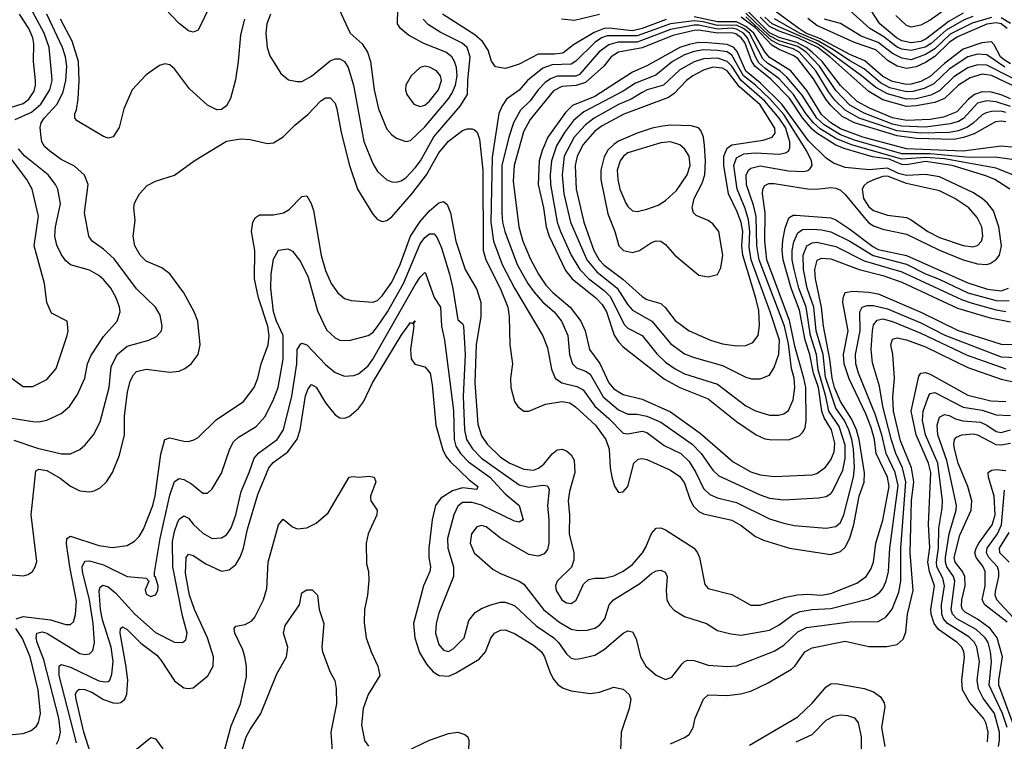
# Model space of a CAD drawing. Header units: inches. Extents: x 884549 to 1028252, y 526810 to 653624.
# Tile 1027 of 1056: x 1010835 to 1015004, y 634492 to 637547. Entities that reach past the tile are written whole.
import ezdxf

# ---------------------------------------------------------------- set-up
doc = ezdxf.new("R2010")
doc.units = ezdxf.units.IN
doc.header["$MEASUREMENT"] = 0
doc.layers.add('B0613', color=7, linetype='Continuous')

msp = doc.modelspace()

# ---------------------------------------------------------------- linework, layer by layer
at = {"layer": 'B0613', "color": 5}
for points, elevation in [([(1012151.3, 637671.3), (1012233.7, 637490), (1012284.5, 637444.5), (1012307.5, 637410), (1012320.5, 637370), (1012335.7, 637250), (1012354.6, 637170), (1012390, 637083.7), (1012410, 637060.3), (1012430, 637045.5), (1012470, 637031.3), (1012490, 637035.6), (1012550, 637094.1), (1012648.5, 637210), (1012665, 637235), (1012680.2, 637270), (1012686.8, 637310), (1012684.4, 637344.4), (1012676.3, 637370), (1012664.9, 637390), (1012638.6, 637410), (1012546, 637446), (1012481.4, 637481.4), (1012446.8, 637510), (1012434.2, 637530), (1012435.8, 637590)], 2660), ([(1010815.9, 637124.1), (1010884.9, 637155.1), (1010924.6, 637190), (1010963, 637250), (1010971.8, 637290), (1010971, 637310), (1010960.1, 637430), (1010937.9, 637490), (1010890, 637578.9)], 2660), ([(1011642.2, 637610), (1011590, 637503.2), (1011570, 637495), (1011550, 637499.9), (1011510, 637530.4), (1011450, 637594.5)], 2580), ([(1015030, 637211.9), (1014990, 637229.6), (1014950, 637241), (1014910, 637241.2), (1014878.2, 637230), (1014851.6, 637210), (1014802.4, 637157.6), (1014746.1, 637133.9), (1014690, 637124.4), (1014590, 637120.9), (1014530, 637132), (1014432.6, 637172.6), (1014381.1, 637201.1), (1014310, 637268.2), (1014232.4, 637370), (1014190.5, 637410), (1014164.6, 637430), (1014126.1, 637450), (1014050, 637471.9), (1014010, 637491.3), (1013910, 637592.2)], 2520), ([(1015030, 637359.6), (1014999.5, 637379.5), (1014987.8, 637390), (1014961.2, 637441.2), (1014950, 637453.5), (1014908.7, 637448.7), (1014830, 637422.1), (1014750, 637361.5), (1014690, 637307), (1014650, 637285.8), (1014610, 637273.7), (1014590, 637272.5), (1014530, 637284.8), (1014490, 637306.6), (1014413.3, 637373.2), (1014350, 637399.4), (1014226.3, 637466.3), (1014163.5, 637490), (1014133.3, 637510), (1014039.7, 637579.7)], 2420), ([(1014870, 637561.1), (1014833.6, 637546.4), (1014757.5, 637502.4), (1014694, 637446), (1014669.2, 637430.8), (1014610, 637416.9), (1014570, 637422.1), (1014550, 637431.4), (1014490, 637477), (1014435.2, 637510), (1014350, 637585.8)], 2340), ([(1014830, 637575.4), (1014770, 637540.7), (1014673.6, 637466.4), (1014650, 637454.7), (1014610, 637449.5), (1014570, 637457.1), (1014547.2, 637470), (1014476.5, 637530), (1014418.6, 637618.6)], 2320), ([(1014781.6, 637610), (1014690, 637545.7), (1014650, 637523.6), (1014610, 637515.7), (1014590, 637522), (1014544.3, 637564.3)], 2280), ([(1010741.4, 637158.6), (1010850, 637192.3), (1010872.9, 637210), (1010895.7, 637244.3), (1010902.4, 637270), (1010902.1, 637290), (1010892.7, 637370), (1010895.1, 637444.9), (1010891.1, 637470), (1010874.2, 637510), (1010833.6, 637570)], 2680), ([(1010810, 635766.5), (1010910, 635732.3), (1011011.2, 635708.8), (1011050.5, 635709.5), (1011090, 635727.1), (1011112.7, 635747.3), (1011147.2, 635790), (1011175.9, 635844.1), (1011213.6, 635990), (1011222.4, 636077.6), (1011247.6, 636130), (1011290, 636165.2), (1011382, 636190), (1011414.2, 636205.8), (1011435.3, 636230), (1011438.2, 636250), (1011430, 636296), (1011410, 636329.6), (1011330, 636408.1), (1011234.5, 636534.5), (1011190, 636575.2), (1011141.6, 636610), (1011128.2, 636630), (1011109, 636729), (1011125.2, 636850), (1011109.3, 636889.3), (1011066.9, 636926.9), (1011010, 636955), (1010962.4, 636990), (1010939.8, 637010), (1010928.7, 637030), (1010925.1, 637050), (1010922.2, 637090), (1010926.2, 637110), (1010938.5, 637130), (1010993.4, 637190), (1011018.9, 637241.1), (1011030.8, 637290), (1011034.6, 637350), (1011029.3, 637390), (1011016.3, 637430), (1010949.2, 637570)], 2640), ([(1011787.2, 637550), (1011770, 637483.7), (1011760.3, 637370), (1011748, 637292), (1011726.9, 637213.1), (1011710, 637182.2), (1011690, 637166.8), (1011670, 637166.2), (1011630, 637185.6), (1011554.3, 637254.3), (1011490, 637339.8), (1011470, 637355.8), (1011450, 637360.5), (1011426.3, 637353.7), (1011370, 637313.5), (1011311.4, 637250), (1011275.3, 637170), (1011255.9, 637090), (1011230, 637051.6), (1011210, 637045.6), (1011190, 637053), (1011078.7, 637118.7), (1011068.6, 637130), (1011067.9, 637148), (1011075.2, 637164.8), (1011082.5, 637210), (1011086.5, 637290), (1011084.2, 637370), (1011056.7, 637456.7), (1011007.5, 637550)], 2620), ([(1011896.4, 637570), (1011881.3, 637530), (1011876.8, 637490), (1011882.7, 637430), (1011894.1, 637394.1), (1011940, 637319.9), (1011972.9, 637292.9), (1012010, 637284.9), (1012030, 637285.5), (1012070, 637308.6), (1012150, 637373.4), (1012170, 637381.9), (1012190, 637382.1), (1012210.5, 637370.5), (1012225.1, 637345.1), (1012247.7, 637270), (1012291.5, 637031.5), (1012330, 636938.5), (1012350, 636904.9), (1012390, 636869.3), (1012410, 636860.6), (1012430, 636858.6), (1012450, 636865.1), (1012470, 636878.1), (1012510, 636919.3), (1012532.2, 636950), (1012588.8, 637051.2), (1012699.3, 637180.7), (1012730.8, 637230), (1012732, 637290), (1012742.1, 637390), (1012729, 637429), (1012707.9, 637447.9), (1012614.7, 637494.7), (1012565.7, 637525.7), (1012543.2, 637550)], 2640), ([(1013572.4, 637547.6), (1013470, 637510), (1013430, 637500.7), (1013330, 637511.1), (1013310, 637509.3), (1013267.5, 637492.5), (1013179.4, 637440.6), (1013134, 637406), (1013099.4, 637400.6), (1013030, 637401.8), (1012950, 637359.4), (1012910, 637345.5), (1012890, 637340.6), (1012850, 637347.1), (1012832.2, 637372.2), (1012817.8, 637417.8), (1012795.1, 637455.1), (1012762.5, 637482.5), (1012625.3, 637570)], 2620), ([(1015035.3, 636955.3), (1014965.4, 636965.4), (1014856, 636964), (1014690, 636979.9), (1014570, 636979.3), (1014370, 637037.3), (1014310, 637060), (1014241.3, 637101.3), (1014210, 637129.8), (1014147.4, 637227.4), (1014083.5, 637303.5), (1014053.2, 637330), (1014002, 637361.9), (1013982, 637382), (1013924.7, 637490), (1013900, 637510), (1013870, 637523.9), (1013790, 637522.9), (1013730, 637537.7), (1013690, 637542.5), (1013590, 637529), (1013450, 637478.4), (1013321.7, 637478.2), (1013298, 637470), (1013270, 637451.1), (1013190, 637372.2), (1013170, 637358.5), (1013090, 637356.7), (1013050, 637342.3), (1012984.7, 637290), (1012950, 637249.4), (1012896.4, 637210), (1012877.6, 637182.4), (1012863.6, 637150), (1012835.1, 636964.9), (1012829.5, 636689.5), (1012840.4, 636610), (1012877.5, 636510), (1012930.5, 636410.5), (1013050, 636208.9), (1013070, 636158.4), (1013087.1, 636067.1), (1013102.1, 636030), (1013129.8, 636009.8), (1013194.3, 635994.3), (1013220.2, 635980.2), (1013270.6, 635910.6), (1013330, 635858.2), (1013390, 635796.8), (1013410, 635793.4), (1013470, 635804.5), (1013490, 635798.7), (1013564, 635744), (1013634.7, 635710), (1013670, 635675.9), (1013697.6, 635630), (1013730, 635562.1), (1013756.9, 635536.9), (1013790, 635523.1), (1013870, 635502.6), (1014010, 635433.1), (1014070, 635414.7), (1014114.1, 635405.9), (1014250, 635394.4), (1014290, 635401.9), (1014310, 635418.3), (1014324, 635450), (1014365.1, 635610), (1014369.6, 635650.5), (1014364.8, 635730), (1014358.3, 635770), (1014345.5, 635810), (1014326.7, 635850), (1014290, 635901.6), (1014246.9, 636033.1), (1014236.6, 636130), (1014206.9, 636230), (1014196.7, 636330), (1014169.8, 636410), (1014153, 636490), (1014152.2, 636550), (1014167.8, 636590), (1014190, 636603), (1014210, 636604.6), (1014290, 636586.2), (1014410, 636526.3), (1014570, 636479.9), (1014822.5, 636362.5), (1014867.3, 636347.3), (1014970, 636318), (1015010, 636310.9)], 2640), ([(1013290, 637569.8), (1013183.3, 637543.3), (1013129.4, 637549.4)], 2580), ([(1015050, 637005.6), (1014990, 637011.3), (1014829.9, 636990.1), (1014590, 637000.8), (1014404.8, 637050), (1014310, 637084.5), (1014268.8, 637110), (1014230, 637146.1), (1014167.1, 637247.1), (1014099.4, 637330), (1014010, 637387.6), (1013990, 637410.4), (1013943.1, 637490), (1013910, 637518.7), (1013870, 637538.1), (1013790, 637538), (1013690, 637559.8)], 2620), ([(1015010, 637115.2), (1014990, 637117.9), (1014965.9, 637114.1), (1014875.9, 637064.1), (1014831.8, 637048.2), (1014790, 637039.6), (1014630, 637044.3), (1014550, 637055.8), (1014370.1, 637110.1), (1014317.6, 637137.6), (1014270, 637183.6), (1014248.7, 637210), (1014196.1, 637296.1), (1014130, 637382.2), (1014110, 637396), (1014050, 637420.4), (1014019.7, 637439.7), (1013950, 637513.3), (1013890, 637558)], 2580), ([(1015030, 637179.9), (1014970, 637199.5), (1014930, 637204.2), (1014890, 637193.5), (1014831.5, 637128.5), (1014810, 637116.2), (1014774.3, 637105.7), (1014670, 637092), (1014570, 637096.4), (1014530, 637105), (1014410.8, 637150.8), (1014350, 637185.7), (1014290, 637247.1), (1014220.9, 637350), (1014165.1, 637410), (1014130, 637433.7), (1014050, 637458.2), (1014010, 637478.7), (1013910, 637574.4)], 2540), ([(1015010, 637154.7), (1014990, 637159.4), (1014950, 637159), (1014926.7, 637153.3), (1014910, 637144.8), (1014871.5, 637108.5), (1014847.6, 637092.4), (1014810, 637076.4), (1014770, 637070.1), (1014650, 637067.3), (1014550, 637076.8), (1014390, 637129.6), (1014330, 637164), (1014286.8, 637206.8), (1014260.5, 637240.5), (1014205.6, 637330), (1014134.8, 637410), (1014110, 637423.6), (1014050, 637442.2), (1014018.8, 637458.9), (1013910, 637558.9)], 2560), ([(1015090, 637245.2), (1014950, 637311.2), (1014910, 637315.9), (1014858.7, 637301.3), (1014810.1, 637270), (1014750, 637213.9), (1014710, 637195.9), (1014630, 637181.9), (1014590, 637180.3), (1014490, 637207.9), (1014430, 637242.6), (1014265.8, 637390), (1014213.9, 637430), (1014130, 637470.3), (1014050, 637498), (1014010, 637518.4), (1013970, 637558)], 2480), ([(1015130, 637253), (1014930, 637355.1), (1014890, 637356.5), (1014850, 637343.2), (1014790, 637305.6), (1014730, 637245.7), (1014693, 637227), (1014630, 637212.6), (1014590, 637210.1), (1014510, 637232.7), (1014459.4, 637259.4), (1014399.1, 637310), (1014232.6, 637432.6), (1014207.5, 637447.5), (1014020.5, 637530), (1013990, 637557.3)], 2460), ([(1015006, 637346), (1014930, 637398.2), (1014890, 637401.6), (1014849.2, 637390), (1014770, 637337.8), (1014705, 637275), (1014664.6, 637255.4), (1014617.1, 637242.9), (1014590, 637241.1), (1014519.1, 637259.1), (1014479.9, 637279.9), (1014410, 637339.2), (1014350, 637372.8), (1014280.1, 637420.1), (1014216.5, 637456.5), (1014137.1, 637490), (1014030.9, 637550.9)], 2440), ([(1015016.6, 637510), (1014990, 637530), (1014970, 637534.5), (1014930, 637528.8), (1014805.3, 637474.7), (1014770, 637451.1), (1014710, 637390.8), (1014670, 637365.9), (1014630, 637347.9), (1014590, 637340.9), (1014550, 637350.8), (1014512.5, 637372.5), (1014459.5, 637419.5), (1014369.5, 637450), (1014210, 637522.8), (1014171.8, 637551.8)], 2380), ([(1014950, 637556.7), (1014867.5, 637532.5), (1014774.6, 637485.4), (1014710, 637424.2), (1014670, 637399.1), (1014610, 637377.9), (1014570, 637383.6), (1014530, 637404.2), (1014470, 637450.9), (1014397.4, 637477.4), (1014310.4, 637530.4), (1014243.1, 637550)], 2360), ([(1015030, 637530.8), (1014990, 637555.5)], 2360), ([(1015050, 636886.5), (1014970, 636918.2), (1014750, 636957.6), (1014670, 636964.1), (1014570, 636956.5), (1014357.4, 637017.4), (1014290, 637044.5), (1014224.4, 637084.4), (1014195.4, 637110), (1014163.3, 637150), (1014110.9, 637230.9), (1014050, 637297.1), (1013990, 637341.4), (1013965.2, 637365.2), (1013950.1, 637390.1), (1013916.7, 637470), (1013900.2, 637490), (1013870, 637507.4), (1013850, 637511.1), (1013790, 637507.1), (1013710, 637523.5), (1013690, 637523.4), (1013590, 637505.1), (1013450, 637452.6), (1013368.5, 637451.5), (1013330, 637441.4), (1013288.7, 637411.3), (1013205.1, 637314.9), (1013190, 637307.6), (1013110, 637308.2), (1013083, 637297), (1013059.4, 637280.6), (1013030.4, 637250), (1012996.5, 637203.5), (1012955.9, 637164.1), (1012926.3, 637110), (1012905.4, 637050), (1012877, 636930), (1012875.9, 636730), (1012879, 636690), (1012889.1, 636650), (1012940.8, 636510), (1012986.6, 636430), (1013013.4, 636393.4), (1013050, 636351.4), (1013097.6, 636310), (1013129.1, 636270), (1013155.4, 636210), (1013162.6, 636130), (1013176, 636090), (1013193, 636073), (1013230, 636059.5), (1013250, 636046.8), (1013305.2, 635950), (1013370, 635894.7), (1013410, 635876.5), (1013450, 635877.1), (1013490, 635869.1), (1013550, 635842.9), (1013682.6, 635750), (1013719.9, 635710), (1013770, 635639.5), (1013795.7, 635615.7), (1013970, 635535.7), (1014010, 635521), (1014070, 635514.8), (1014217.4, 635522.6), (1014250, 635528.7), (1014270, 635540.6), (1014276.7, 635550), (1014320.2, 635639.8), (1014330.5, 635689.5), (1014330, 635746.3), (1014304.7, 635824.7), (1014261.4, 635890), (1014248.7, 635951.3), (1014215.5, 636064.5), (1014208.5, 636130), (1014182.9, 636210), (1014164.5, 636330), (1014134.3, 636410), (1014113.7, 636490), (1014106.2, 636530), (1014105.3, 636570), (1014113.3, 636606.7), (1014130, 636645.1), (1014150, 636658.3), (1014190, 636660.8), (1014230, 636657.7), (1014270, 636648.4), (1014350, 636610.1), (1014448.4, 636548.4), (1014590, 636511.9), (1014670, 636471.4), (1014728.6, 636448.6), (1014850, 636391.1), (1014970, 636357.8), (1015023.9, 636356.1)], 2660), ([(1015027, 636830), (1014963.4, 636870), (1014926, 636886), (1014783.3, 636930), (1014670, 636947.2), (1014590, 636933.1), (1014570, 636934.7), (1014516.1, 636956.1), (1014446.2, 636966.2), (1014330, 636999.8), (1014290, 637016.5), (1014210, 637066.1), (1014190, 637083.4), (1014150, 637132.2), (1014094.8, 637214.8), (1014014.9, 637294.9), (1013948.2, 637350), (1013933.2, 637373.2), (1013905.5, 637450), (1013890, 637471), (1013866.9, 637486.9), (1013850, 637491.7), (1013790, 637489.9), (1013710, 637502.3), (1013690, 637500.9), (1013599.7, 637480.3), (1013470, 637427.4), (1013370, 637409.9), (1013339.2, 637390), (1013308.2, 637350), (1013230, 637281.5), (1013191.2, 637268.8), (1013130, 637264.8), (1013094.5, 637245.5), (1012996, 637124), (1012968.3, 637071.7), (1012928.2, 636930), (1012924, 636864), (1012948.1, 636670), (1012965.6, 636610), (1012996.2, 636536.2), (1013031, 636470), (1013062.9, 636422.9), (1013091.7, 636391.7), (1013166, 636330), (1013211.2, 636271.2), (1013228.7, 636230), (1013247, 636150), (1013291.6, 636091.6), (1013328.9, 636010), (1013350, 635984.1), (1013390, 635960.1), (1013470, 635940.4), (1013590, 635886.4), (1013716.1, 635796.1), (1013855.3, 635675.3), (1013930, 635632.1), (1013970, 635619.7), (1014030, 635612.4), (1014190, 635620.6), (1014210, 635626.1), (1014247.3, 635652.7), (1014270, 635683.2), (1014283, 635717), (1014286.2, 635753.8), (1014271.9, 635810), (1014241.1, 635861.1), (1014231.1, 635890), (1014216.9, 635990), (1014196.6, 636050), (1014180.8, 636130), (1014160.6, 636190), (1014136.7, 636316.7), (1014101.8, 636410), (1014067.4, 636530), (1014064, 636570), (1014066.6, 636613.4), (1014075.9, 636664.1), (1014091.7, 636708.3), (1014110, 636718.8), (1014121.1, 636718.9), (1014270, 636708.2), (1014290, 636700.1), (1014350, 636660.7), (1014447.3, 636587.3), (1014470, 636574.8), (1014590, 636549.1), (1014850, 636433.2), (1014933.3, 636406.7), (1014990, 636399.3), (1015021.9, 636410)], 2680), ([(1010724, 635204), (1010850, 635192.4), (1010870, 635197.7), (1010888.5, 635210), (1010900.6, 635230), (1010907.2, 635252.8), (1010883.1, 635450), (1010903.3, 635636.7), (1010915.8, 635644.1), (1010950, 635638.2), (1011005.6, 635605.6), (1011050, 635571.3), (1011090, 635552.9), (1011130, 635547.9), (1011150, 635551.9), (1011175, 635565), (1011202.2, 635590), (1011228.2, 635630), (1011256.8, 635703.2), (1011278, 635790), (1011278.8, 635870), (1011291.9, 635970), (1011302.9, 636017.1), (1011316.2, 636043.8), (1011330, 636057.7), (1011370, 636067.9), (1011470, 636055.3), (1011510, 636059.3), (1011534, 636070), (1011560.4, 636090), (1011591.1, 636128.9), (1011599.5, 636170), (1011589.3, 636270), (1011573.6, 636310), (1011530, 636390.8), (1011470, 636471.7), (1011436.7, 636496.7), (1011370, 636525), (1011345.2, 636550), (1011322.9, 636590), (1011315.8, 636630), (1011323.5, 636696.5), (1011318.2, 636750), (1011320.9, 636770), (1011342.7, 636810), (1011375.1, 636844.9), (1011410, 636863.2), (1011490.5, 636889.5), (1011573.7, 636950), (1011710, 637032.5), (1011770, 637042.8), (1011810, 637039.8), (1011883.4, 637023.4), (1011910, 637026.2), (1011950, 637051.7), (1011999.5, 637100.5), (1012054.4, 637145.6), (1012110, 637204.3), (1012130, 637216.5), (1012150, 637216.1), (1012170, 637193.4), (1012177.8, 637170), (1012195.5, 637070), (1012230.6, 636930), (1012264.8, 636830), (1012330, 636723.1), (1012350, 636700.9), (1012370, 636692.4), (1012390, 636697.5), (1012410, 636713), (1012495.7, 636810), (1012557, 636890), (1012610, 636983.4), (1012650, 637032.7), (1012710, 637078.6), (1012730, 637085), (1012750, 637085.2), (1012760.2, 637080.2), (1012771.4, 637071.4), (1012781.8, 637041.8), (1012795.7, 636910), (1012797.5, 636570), (1012809, 636530), (1012869.5, 636410), (1012901.7, 636330), (1012907.7, 636290), (1012910.2, 636170), (1012922, 636090), (1012912.3, 636030), (1012913.9, 635990), (1012929.5, 635930), (1012943.8, 635910), (1012970, 635890.2), (1012990, 635889.2), (1013060.6, 635919.4), (1013130, 635930.1), (1013164.3, 635924.3), (1013188.5, 635908.5), (1013273.3, 635830), (1013316.3, 635770), (1013331.3, 635728.7), (1013334.8, 635650), (1013342.1, 635610), (1013352.7, 635572.7), (1013370, 635544.6), (1013390, 635547.9), (1013410, 635570.3), (1013434.6, 635670), (1013453.4, 635686.6), (1013470, 635689.4), (1013490, 635684.7), (1013590, 635639.8), (1013630, 635613.1), (1013650, 635584.3), (1013674.3, 635514.3), (1013688, 635488), (1013710, 635465.1), (1013730, 635454.3), (1013850, 635427.7), (1013890, 635405.2), (1013950, 635358.3), (1013983.7, 635343.7), (1014094.9, 635310), (1014270, 635282.2), (1014310, 635295.5), (1014330, 635314.3), (1014350, 635351.8), (1014367.1, 635410), (1014389.9, 635529.9), (1014410.4, 635589.6), (1014411.8, 635628.2), (1014389.5, 635770), (1014377.4, 635810), (1014357.1, 635857.1), (1014310, 635929.9), (1014285.4, 635990), (1014274.4, 636030), (1014264.8, 636110), (1014237.9, 636250), (1014230.3, 636330), (1014203.8, 636450), (1014201.6, 636490), (1014211.7, 636528.3), (1014230, 636538.1), (1014270, 636534.9), (1014389.5, 636489.5), (1014490, 636464.3), (1014570, 636435.6), (1014806.2, 636326.2), (1014944.1, 636284.1), (1015030, 636267.4)], 2620), ([(1010730, 635870.7), (1010890, 635845.3), (1010915.7, 635844.3), (1010949.1, 635850.9), (1011010, 635879.7), (1011045.8, 635910), (1011079.3, 635960.7), (1011111.3, 636028.7), (1011122.1, 636090), (1011135.9, 636124.1), (1011190, 636206.2), (1011248.1, 636270), (1011259.6, 636310), (1011258.1, 636330), (1011243.6, 636370), (1011220.2, 636410), (1011190, 636447.3), (1011170, 636464.3), (1011130, 636487.2), (1011050, 636509.8), (1011030, 636526), (1011011.6, 636551.6), (1010992.6, 636592.6), (1010983.8, 636630), (1010987.1, 636670), (1011007.8, 636767.8), (1010996, 636830), (1010986.7, 636850), (1010954.9, 636890), (1010855.9, 636970), (1010830, 636999.7)], 2660), ([(1010782.6, 636042.6), (1010850, 635994.7), (1010890, 635994.7), (1010950, 636023.5), (1010989.8, 636070), (1011035.4, 636210), (1011040.5, 636230), (1011036.2, 636270), (1010970, 636305.1), (1010949.1, 636349.1), (1010940.5, 636430), (1010896.2, 636590), (1010914.6, 636714.6), (1010887.1, 636830), (1010865.1, 636870), (1010774.4, 636990)], 2680), ([(1010820.3, 635010), (1010850, 635019.9), (1010965.4, 635005.4), (1011030, 634986.5), (1011050, 634985.9), (1011062.5, 634997.5), (1011071.8, 635028.2), (1011075.1, 635084.9), (1011047.2, 635230), (1011032.7, 635327.3), (1011034.2, 635350), (1011050, 635359.6), (1011170, 635320.1), (1011227.1, 635312.8), (1011290, 635321.2), (1011321.2, 635338.8), (1011340.6, 635359.4), (1011359.6, 635390), (1011397.9, 635490), (1011408.5, 635531.5), (1011432.3, 635707.7), (1011450, 635769), (1011470, 635776.3), (1011530, 635762.7), (1011550, 635761.8), (1011572.5, 635767.5), (1011590, 635778.6), (1011667, 635853), (1011781.8, 635930), (1011827.2, 635990), (1011842.8, 636030), (1011857.1, 636090), (1011887.2, 636170), (1011891.6, 636208.4), (1011885.2, 636250), (1011845.9, 636370), (1011829, 636450), (1011830.8, 636569.2), (1011815.7, 636650), (1011822, 636690), (1011832.6, 636710), (1011850, 636721.1), (1011910, 636721.5), (1011951.2, 636728.8), (1011976.3, 636743.7), (1012030, 636799), (1012050, 636801.3), (1012068.9, 636768.9), (1012078.7, 636738.7), (1012110.8, 636549.2), (1012130, 636485.3), (1012154.2, 636430), (1012182.2, 636390), (1012210, 636366.2), (1012238.5, 636358.5), (1012330, 636350.8), (1012350, 636357.6), (1012370, 636377.3), (1012410, 636435.6), (1012445.8, 636510), (1012489.5, 636630), (1012530, 636693.1), (1012570, 636738.1), (1012610, 636772.2), (1012630, 636777.2), (1012645.3, 636765.3), (1012658.8, 636730), (1012681.3, 636610), (1012720.7, 636490), (1012770, 636404.6), (1012787.9, 636350), (1012786.9, 636290), (1012767.1, 636170), (1012762.3, 636010), (1012775.1, 635835.1), (1012790, 635785), (1012814.1, 635750), (1012870, 635694.1), (1012910, 635669.1), (1012970, 635643.5), (1013010, 635639.7), (1013031.9, 635648.1), (1013054.6, 635665.4), (1013090, 635708.9), (1013110, 635726.3), (1013130, 635728.8), (1013150, 635721.5), (1013170, 635704.1), (1013182.1, 635682.1), (1013186, 635630), (1013162.5, 635550), (1013156.5, 635510), (1013162.5, 635450), (1013161.6, 635370), (1013181.5, 635290), (1013181, 635259), (1013170.7, 635229.3), (1013110.2, 635170), (1013103.5, 635150), (1013105.8, 635130), (1013130, 635091.1), (1013150, 635077.7), (1013170, 635075), (1013190.4, 635089.6), (1013222.8, 635157.2), (1013243.9, 635176.1), (1013270, 635182.4), (1013310, 635182.9), (1013350, 635193), (1013390, 635211.8), (1013430, 635240.4), (1013471.9, 635290), (1013486.3, 635313.7), (1013510, 635371.4), (1013530, 635393.5), (1013550, 635395), (1013570, 635387.3), (1013690.7, 635310), (1013705.5, 635290), (1013712.8, 635270), (1013735.2, 635155.2), (1013750, 635138.3), (1013850, 635113.1), (1013930, 635067.8), (1013970, 635068.1), (1014077.7, 635102.3), (1014128, 635112), (1014170, 635115.2), (1014230, 635110.8), (1014270, 635117.1), (1014378.8, 635161.2), (1014419.4, 635190), (1014439.4, 635220.6), (1014449.6, 635250), (1014460.6, 635330), (1014490, 635428), (1014516.7, 635570), (1014509, 635610), (1014461.9, 635710), (1014454.3, 635770), (1014440.5, 635820.5), (1014417.8, 635877.8), (1014346.3, 636026.3), (1014325.3, 636090), (1014322.6, 636130), (1014342.6, 636230), (1014320.7, 636350), (1014321.2, 636370), (1014330, 636391.4), (1014363, 636397), (1014430, 636393.3), (1014470, 636385.7), (1014650, 636308.5), (1014808.3, 636231.6), (1014990, 636173.9), (1015110, 636170.1)], 2580), ([(1010990, 634480.2), (1011000.9, 634499.1), (1011006.9, 634530), (1011000.2, 634590), (1010937.2, 634837.2), (1010908.1, 634910), (1010904, 634930), (1010907.5, 634950), (1010930, 634955.6), (1010950.2, 634950.2), (1011090, 634864.1), (1011110, 634859.3), (1011130, 634862.6), (1011143.8, 634876.2), (1011151.1, 634908.9), (1011145.9, 634990), (1011130.8, 635090), (1011100.1, 635210), (1011098.8, 635230), (1011110, 635253.8), (1011130, 635256.1), (1011190, 635239.2), (1011290, 635190.1), (1011370, 635183), (1011381.6, 635170), (1011366.4, 635133.6), (1011370, 635114.8), (1011390, 635104.7), (1011410, 635112.2), (1011420.3, 635130), (1011421.8, 635150), (1011410, 635186.6), (1011405.2, 635190), (1011405.8, 635205.8), (1011429.3, 635350), (1011470, 635533.4), (1011490, 635592.1), (1011510, 635603.8), (1011530, 635600.1), (1011562, 635582), (1011610, 635542), (1011630, 635542.3), (1011650, 635561.3), (1011690, 635627.4), (1011725.2, 635730), (1011740.1, 635759.9), (1011760.7, 635779.3), (1011835.4, 635824.6), (1011873.5, 635866.5), (1011910, 635939.2), (1011929.1, 635990), (1011950.6, 636110), (1011950.8, 636210), (1011922.6, 636270), (1011909.7, 636309.7), (1011897.7, 636410), (1011899.6, 636470), (1011910, 636533), (1011930, 636571.7), (1011970, 636577.4), (1011990, 636566.5), (1012023.7, 636523.7), (1012056.4, 636456.4), (1012095.1, 636315.1), (1012134.1, 636234.1), (1012170, 636199.4), (1012190, 636190.9), (1012230, 636189.4), (1012310, 636209.4), (1012330, 636223.2), (1012350, 636247.9), (1012392.1, 636310), (1012459.4, 636430), (1012530, 636598.3), (1012550, 636625.2), (1012570, 636640.1), (1012590, 636640.2), (1012602.9, 636622.9), (1012621.2, 636581.2), (1012654.6, 636470), (1012669.3, 636409.3), (1012690, 636276), (1012710, 636260.4), (1012713.8, 636250), (1012720.4, 636130), (1012712, 635952), (1012717.6, 635810), (1012727.1, 635770), (1012751.8, 635730), (1012790, 635690.4), (1012950, 635578.2), (1012990, 635567.2), (1013050, 635576.1), (1013070, 635574), (1013077.4, 635557.4), (1013069.1, 635490), (1013075.5, 635430), (1013075.8, 635330), (1013070, 635304.2), (1013055, 635285), (1013030, 635275.3), (1012990, 635282.8), (1012870, 635352.2), (1012810, 635399.3), (1012790, 635405.2), (1012770, 635399.8), (1012747.4, 635370), (1012742.7, 635330), (1012758.8, 635290), (1012839, 635219), (1012870, 635201.8), (1012950, 635170.1), (1012970, 635157.3), (1013052.9, 635050), (1013117.6, 634997.6), (1013170, 634967), (1013198.9, 634961.1), (1013237.6, 634962.4), (1013269.4, 634970.6), (1013290, 634983.7), (1013312.5, 635010), (1013330.9, 635069.1), (1013349.8, 635090), (1013460.3, 635159.7), (1013510, 635202), (1013530, 635213.2), (1013550, 635216.9), (1013567.8, 635207.8), (1013575.8, 635190), (1013571.6, 635130), (1013574.5, 635090), (1013587.1, 635067), (1013606.6, 635046.6), (1013650, 635020.5), (1013743.1, 634990), (1013790, 634960.2), (1013846.1, 634946.1), (1013890, 634940.7), (1014010, 634962.9), (1014050, 634985.1), (1014110, 635029.3), (1014139.2, 635040.8), (1014189.7, 635050.3), (1014270, 635054.7), (1014430, 635095.6), (1014454.1, 635105.9), (1014477.1, 635122.9), (1014490, 635139), (1014503.4, 635170), (1014513, 635210), (1014519.6, 635310), (1014554.9, 635574.9), (1014542.4, 635630), (1014503.4, 635710), (1014485.3, 635790), (1014457.3, 635877.3), (1014387.2, 636050), (1014375.8, 636090), (1014373.5, 636130), (1014394.2, 636230), (1014392.5, 636310), (1014402.4, 636330), (1014423.3, 636336.7), (1014450, 636337.5), (1014510, 636322.5), (1014650, 636264), (1014752, 636212), (1014990, 636119.6), (1015330, 636105.2)], 2560), ([(1011075.3, 634484.7), (1011002.5, 634770), (1011002.5, 634810), (1011010, 634817.5), (1011050, 634805.4), (1011170, 634747.1), (1011197.2, 634742.8), (1011210, 634744.2), (1011216.5, 634750), (1011224.7, 634775.3), (1011231.3, 634830), (1011221.6, 634890), (1011185.6, 635005.6), (1011177.2, 635050), (1011171.7, 635128.3), (1011175.7, 635144.3), (1011186.6, 635153.4), (1011210, 635146.1), (1011240.7, 635120.7), (1011322.9, 635030), (1011410, 634951.9), (1011490, 634911), (1011524, 634910), (1011538.3, 634921.7), (1011544.5, 634950), (1011523.5, 635023.5), (1011483.2, 635230), (1011481.8, 635338.2), (1011490, 635380.2), (1011503.4, 635416.6), (1011510, 635432.7), (1011530, 635446.4), (1011550, 635437.1), (1011570, 635410.9), (1011610, 635373.5), (1011650, 635351.1), (1011690, 635353), (1011710, 635366.2), (1011720, 635380), (1011730, 635395.6), (1011749.9, 635450), (1011772.2, 635550), (1011807.1, 635630), (1011827.4, 635690), (1011847.3, 635712.7), (1011925.5, 635770), (1011951.6, 635810), (1011987, 635953), (1012007.9, 636090), (1012009.7, 636150.3), (1012025.5, 636174.5), (1012030, 636178.2), (1012050, 636170.2), (1012130, 636087.5), (1012170, 636053.7), (1012210, 636038), (1012250, 636040.5), (1012270, 636047.1), (1012310, 636080.9), (1012330, 636110.1), (1012510, 636425.2), (1012530, 636456.3), (1012550, 636476.1), (1012553.3, 636473.2), (1012590, 636370.2), (1012616.1, 636330), (1012620.4, 636250), (1012634, 636190), (1012671.9, 635891.9), (1012674.6, 635770), (1012681.1, 635741.1), (1012701.1, 635710), (1012735.1, 635675.1), (1012826.1, 635610), (1012890, 635539.1), (1012950.1, 635490), (1012966.5, 635430), (1012950, 635419), (1012930, 635423.7), (1012790.9, 635490.9), (1012750, 635502.8), (1012710, 635502.7), (1012690, 635487.1), (1012673.3, 635450), (1012646.2, 635350), (1012647.9, 635310), (1012671, 635230), (1012671.8, 635190), (1012610, 635034.3), (1012598.7, 634990), (1012595, 634950), (1012610, 634901.5), (1012630, 634877.2), (1012650, 634872.1), (1012670, 634882.7), (1012717.5, 634930), (1012736.6, 635003.4), (1012763.1, 635036.9), (1012790, 635054.4), (1012829.9, 635070.1), (1012870, 635080.4), (1012890, 635080.6), (1012930, 635066.9), (1013021.1, 634981.1), (1013096.6, 634930), (1013116.9, 634910), (1013150, 634861.6), (1013170, 634843.5), (1013190, 634839.7), (1013210, 634842.2), (1013270, 634856.6), (1013310, 634881), (1013390, 634949.3), (1013410, 634959.1), (1013430, 634955.3), (1013445.2, 634925.2), (1013463.9, 634850), (1013486.4, 634810), (1013530, 634771.1), (1013570, 634754), (1013596.1, 634763.9), (1013639.7, 634820.3), (1013650, 634830.2), (1013664.5, 634835.5), (1013690, 634833.8), (1013750, 634813.9), (1013830, 634808.1), (1013870, 634811.6), (1014030, 634872.7), (1014070, 634899.3), (1014130, 634955.5), (1014165.8, 634974.2), (1014350, 634998.2), (1014470, 634998.4), (1014502.6, 635017.4), (1014529.2, 635050.8), (1014557.5, 635122.5), (1014566.2, 635170), (1014565.2, 635310), (1014586.3, 635590), (1014572.5, 635650), (1014544.6, 635710), (1014526.9, 635766.9), (1014490.2, 635910), (1014475.6, 635995.6), (1014446.1, 636093.9), (1014440.4, 636150), (1014445.6, 636230), (1014450, 636255.2), (1014465.2, 636274.8), (1014490, 636279.9), (1014530, 636268.8), (1014650, 636219.8), (1014847.1, 636127.1), (1015010, 636068.8)], 2540), ([(1011144.5, 634410), (1011106.9, 634530), (1011073.6, 634670), (1011071.6, 634690), (1011076.1, 634703.9), (1011086.9, 634713.1), (1011110, 634711.7), (1011139.8, 634699.8), (1011190, 634668.1), (1011230, 634654.7), (1011250, 634652.8), (1011263.4, 634656.6), (1011280.2, 634670), (1011288.7, 634691.3), (1011292.2, 634750), (1011284.9, 634815.1), (1011259.9, 634950), (1011261.4, 634970), (1011270, 634975.9), (1011290, 634965.3), (1011347.2, 634907.2), (1011415.9, 634855.9), (1011434.5, 634834.5), (1011490, 634748.1), (1011530, 634718.6), (1011550, 634714.9), (1011570, 634718.5), (1011631.2, 634768.8), (1011653.4, 634810), (1011655.4, 634850), (1011630.5, 634930), (1011574.8, 635050), (1011553.5, 635110), (1011536.5, 635203.5), (1011539.9, 635270), (1011550, 635283.8), (1011570, 635278), (1011622.7, 635242.7), (1011690, 635212.3), (1011722, 635218), (1011750, 635239.8), (1011768.7, 635271.3), (1011782.7, 635310), (1011799.9, 635390), (1011843.5, 635536.5), (1011890.2, 635649.8), (1011908.4, 635671.6), (1011970, 635717.3), (1012010, 635770.9), (1012022.7, 635810), (1012045, 635955), (1012055.8, 635984.2), (1012070, 636002.6), (1012090, 635991), (1012130, 635925), (1012170, 635873.7), (1012190, 635861.8), (1012210, 635860.6), (1012230, 635866.8), (1012270, 635901.5), (1012290, 635929.2), (1012328.4, 636010), (1012450, 636210.1), (1012490, 636264.9), (1012498.9, 636261.1), (1012510, 636272), (1012500.7, 636259.3), (1012503.2, 636250), (1012490.1, 636150.1), (1012491.8, 636111.8), (1012508.4, 636088.4), (1012550, 636077.3), (1012572.8, 636050), (1012581.6, 636001.6), (1012596.8, 635830), (1012626.1, 635726.1), (1012638.9, 635698.9), (1012657.1, 635677.1), (1012738.4, 635598.4), (1012775.1, 635570), (1012770, 635558.3), (1012710, 635565.6), (1012667.7, 635552.3), (1012618.7, 635521.3), (1012595.9, 635490), (1012581.2, 635430), (1012567, 635310), (1012567, 635270), (1012574, 635230), (1012571.8, 635210), (1012544.5, 635150), (1012502.8, 634990), (1012508.4, 634930), (1012527.8, 634867.8), (1012557.6, 634817.6), (1012585.6, 634785.6), (1012610.8, 634770.8), (1012650, 634768), (1012679.8, 634780.2), (1012780.5, 634839.5), (1012807.5, 634870), (1012830, 634928.8), (1012844.8, 634950), (1012870, 634962.5), (1012890, 634963.5), (1012930, 634948.8), (1013010, 634898.3), (1013044.1, 634870), (1013057.5, 634850), (1013081.3, 634781.3), (1013095.2, 634755.2), (1013112.9, 634732.9), (1013136.3, 634716.3), (1013170, 634704.8), (1013250, 634694.4), (1013290, 634699.2), (1013350, 634720.8), (1013390, 634712.6), (1013415.3, 634690), (1013422.2, 634670), (1013415.7, 634630), (1013381.6, 634530), (1013379, 634450)], 2520), ([(1013590, 634481.3), (1013650, 634507.3), (1013670, 634520.9), (1013686.2, 634550), (1013694.8, 634590), (1013729.9, 634670.1), (1013750, 634689.1), (1013830, 634686), (1013887.3, 634692.7), (1013930, 634704.1), (1014001.8, 634738.2), (1014102.7, 634797.3), (1014116.7, 634810), (1014159.9, 634870), (1014190, 634886.9), (1014330, 634915.9), (1014430, 634892.7), (1014506.9, 634893.1), (1014550, 634900.9), (1014575.2, 634924.8), (1014586.8, 634953.2), (1014594.5, 635030), (1014618.5, 635130), (1014605.4, 635290), (1014610.5, 635510), (1014620.8, 635590), (1014611.6, 635650), (1014563.7, 635763.7), (1014534.9, 635890), (1014531.7, 635948.3), (1014539.5, 636030), (1014532.3, 636130), (1014524.1, 636170), (1014530, 636194), (1014550, 636200.1), (1014590, 636191.9), (1014670, 636161.3), (1014850, 636074.1), (1014990, 636024.7), (1015068.4, 636008.4)], 2520), ([(1014932.8, 634490), (1014935.4, 634530), (1014927.4, 634567.4), (1014915.6, 634590), (1014856.9, 634656.9), (1014826.2, 634710), (1014824.5, 634750), (1014835.4, 634850), (1014832.6, 634870), (1014823.6, 634890), (1014804.5, 634910), (1014725, 634965), (1014707.3, 634990), (1014694.6, 635030), (1014693.2, 635050), (1014708.1, 635150), (1014686.6, 635210), (1014680.2, 635250), (1014688, 635312), (1014682.6, 635410), (1014692.4, 635630), (1014683.2, 635670), (1014630, 635789.2), (1014610.2, 635890), (1014642.6, 636037.4), (1014650, 636050.1), (1014670, 636052.6), (1014690, 636045.8), (1014850, 635957), (1014946.5, 635933.5), (1015010, 635930.3)], 2480), ([(1014978.7, 634470), (1014984.2, 634495.8), (1014984, 634530), (1014962.5, 634610), (1014914.7, 634674.7), (1014894.1, 634714.1), (1014889.4, 634750), (1014899, 634830), (1014887.9, 634890), (1014877.3, 634910), (1014854.3, 634934.3), (1014763.4, 634990), (1014747.1, 635010), (1014738.7, 635030), (1014737.8, 635070), (1014750.4, 635150.4), (1014742.9, 635182.9), (1014718.5, 635230), (1014716.1, 635250), (1014725.3, 635310), (1014726.3, 635393.7), (1014741.3, 635478.7), (1014742.1, 635510), (1014722.9, 635670), (1014670.9, 635790), (1014658.2, 635850), (1014660.1, 635890), (1014684.3, 635955.7), (1014690, 635964.6), (1014710, 635969.2), (1014830, 635905.9), (1014910, 635893.9), (1014970, 635874), (1015030, 635871.2)], 2460), ([(1015015.8, 634550), (1014996.1, 634610), (1014939.8, 634730), (1014949, 634830), (1014945.6, 634870), (1014935.3, 634910), (1014923.1, 634930), (1014884.9, 634964.9), (1014802.2, 635010), (1014784.6, 635030), (1014778.3, 635050), (1014794.3, 635170), (1014788.7, 635190), (1014760.9, 635230), (1014754.2, 635250), (1014754.9, 635270), (1014770.9, 635370), (1014799.9, 635470), (1014801.3, 635490), (1014761, 635681), (1014722.9, 635790), (1014719.6, 635830), (1014730, 635864.5), (1014750, 635875.1), (1014770, 635871.8), (1014797.7, 635857.7), (1014828.7, 635848.7), (1014902.8, 635842.8), (1014930, 635830.7), (1014970, 635804), (1014990, 635799), (1015030, 635810.4)], 2440), ([(1015047.3, 634550), (1014980.9, 634730), (1014980.2, 634750), (1014995.7, 634850), (1014974.3, 634930), (1014943.6, 634970), (1014890, 635009.5), (1014838, 635038), (1014826.3, 635050), (1014823.2, 635063.2), (1014823.6, 635090), (1014837.5, 635150), (1014836.3, 635190), (1014826.7, 635210), (1014796, 635250), (1014791.8, 635270), (1014815.8, 635364.2), (1014863.6, 635470), (1014866.6, 635510), (1014848.9, 635570), (1014808.9, 635668.9), (1014793, 635730), (1014789.9, 635750.1), (1014793.3, 635770), (1014801.2, 635778.8), (1014824.7, 635790), (1014873.2, 635793.2), (1014890, 635788.7), (1014968.4, 635748.4), (1014990, 635746.6), (1015030, 635753.8)], 2420), ([(1015015.4, 634995.5), (1014921.5, 635070), (1014910.7, 635090), (1014922.8, 635150), (1014923.4, 635210), (1014913.5, 635233.5), (1014885, 635270), (1014879.5, 635290), (1014884.7, 635310), (1014896.4, 635330), (1014952.4, 635407.6), (1014965.2, 635450), (1014960.8, 635530), (1014937, 635610), (1014935.9, 635630), (1014950, 635639.7), (1014970, 635642.4), (1015010, 635638)], 2380), ([(1011699.2, 634440.8), (1011730, 634556.9), (1011769.5, 634650), (1011794.7, 634765.3), (1011795.2, 634810), (1011788.5, 634850), (1011779.4, 634879.4), (1011745.5, 634950), (1011743.4, 634970), (1011750, 634979.6), (1011790, 634986.9), (1011817.7, 635002.3), (1011830, 635017.7), (1011867.3, 635090), (1011880.9, 635139.1), (1011886.9, 635250), (1011931.1, 635408.9), (1011950, 635432.9), (1011990, 635400.5), (1012010, 635392), (1012050, 635395.1), (1012090, 635415), (1012140.7, 635459.3), (1012230, 635610.4), (1012246.7, 635613.3), (1012270.2, 635610.2), (1012314.6, 635614.6), (1012335.3, 635610), (1012342.2, 635590), (1012319.7, 635530), (1012320.4, 635520.4), (1012321.7, 635510), (1012348, 635470), (1012346.5, 635450), (1012310.1, 635370), (1012302.3, 635330), (1012303.4, 635243.4), (1012311.2, 635211.2), (1012313.4, 635173.4), (1012308.1, 635110), (1012295.1, 635050), (1012292.8, 634992.8), (1012302.4, 634930), (1012322.6, 634870), (1012351.6, 634810), (1012359.2, 634770), (1012310.7, 634689.3), (1012288.8, 634630), (1012281.7, 634561.7), (1012295.2, 634495.2), (1012311.4, 634471.4)], 2480), ([(1015058.1, 634998.1), (1014972, 635090), (1014965.5, 635110), (1014966.4, 635126.4), (1014981.1, 635190), (1014981.2, 635210), (1014975.6, 635230), (1014938.2, 635270), (1014928.7, 635290), (1014931.2, 635310), (1014975.1, 635370), (1014992.1, 635407.9), (1015005, 635555)], 2360), ([(1015024.2, 635250), (1014984.9, 635290), (1014983.4, 635310), (1015023.8, 635376.2)], 2340), ([(1011755.1, 634384.9), (1011793.9, 634510), (1011810, 634542), (1011855.4, 634610), (1011923.3, 634776.7), (1011963.9, 634850), (1011970.8, 634890), (1011952.2, 634950), (1011958.2, 634981.8), (1012019.6, 635070), (1012030, 635120.7), (1012050, 635133.7), (1012073.5, 635133.5), (1012096, 635110), (1012103.1, 635050), (1012122.3, 634990), (1012114, 634890), (1012116.9, 634870), (1012150, 634784), (1012169.1, 634749.1), (1012175.5, 634715.5), (1012175.8, 634650), (1012152.4, 634530), (1012161.3, 634410)], 2460), ([(1010550, 634496), (1010850, 634525.4), (1010882.8, 634537.2), (1010905, 634555), (1010914.3, 634570), (1010923.6, 634610), (1010912.5, 634710), (1010878.8, 634850), (1010846.6, 634926.6), (1010818.9, 634970)], 2580), ([(1013924.3, 634475.7), (1014130, 634595.8), (1014190, 634653.6), (1014250, 634721.8), (1014270, 634735.2), (1014290, 634736.9), (1014410, 634714.7), (1014450, 634701), (1014479.6, 634679.6), (1014494.5, 634654.5), (1014497.4, 634637.4), (1014483.6, 634550), (1014498.6, 634470)], 2480), ([(1014122.9, 634490), (1014190, 634520.5), (1014250, 634581.7), (1014281.5, 634598.5), (1014310, 634603.2), (1014340.6, 634600.6), (1014370, 634591.1), (1014385.6, 634570), (1014398.1, 634510), (1014398.6, 634378.6)], 2460), ([(1011330, 634458.5), (1011390, 634508.1), (1011410, 634501.8), (1011440.5, 634460.5)], 2480), ([(1012470, 634449), (1012570, 634496.3), (1012650, 634525.2), (1012690, 634530.3), (1012719.9, 634519.9), (1012732.7, 634510), (1012736.5, 634496.5), (1012735.3, 634450)], 2480)]:
    msp.add_lwpolyline(points, dxfattribs=dict(at, elevation=elevation))
for points, elevation in [([(1013710, 637450.1), (1013670, 637442.1), (1013630, 637428.8), (1013490, 637352), (1013430, 637325.4), (1013270, 637221.6), (1013176.1, 637183.9), (1013145.2, 637154.8), (1013071.5, 637050), (1013046.4, 636993.6), (1013034.7, 636950), (1013030, 636850), (1013052.1, 636750), (1013063.8, 636670), (1013077.2, 636630), (1013145.8, 636485.8), (1013174.8, 636450), (1013273.8, 636370), (1013301.3, 636341.3), (1013319.4, 636310), (1013351.7, 636211.7), (1013370, 636182.6), (1013390, 636162.1), (1013564.9, 636024.9), (1013630, 635989.8), (1013750, 635942.2), (1013870, 635845.4), (1013952.7, 635790), (1013990, 635772.8), (1014010, 635769.3), (1014090, 635768.5), (1014134.6, 635785.4), (1014150, 635799.5), (1014160.4, 635819.6), (1014165.4, 635850), (1014163.2, 635990), (1014155.7, 636030), (1014118.5, 636158.5), (1014094.1, 636274.1), (1013998.4, 636530), (1013989.8, 636610), (1013991.5, 636730), (1013979.8, 636810), (1013981.1, 636830), (1013990, 636845.4), (1014007.1, 636852.9), (1014030, 636853.7), (1014170, 636830.4), (1014210, 636829.7), (1014270, 636836.6), (1014290, 636834.1), (1014310, 636824.8), (1014330, 636807.1), (1014410, 636709.1), (1014430, 636687.7), (1014450, 636674.8), (1014490, 636660.4), (1014590, 636638.6), (1014730, 636571.3), (1014830, 636530.3), (1014890, 636513.4), (1014929.2, 636510.8), (1014944.5, 636515.5), (1014968.8, 636531.2), (1014983.1, 636550), (1014992.7, 636590), (1014981.2, 636670), (1014957.9, 636737.9), (1014933.3, 636770), (1014910, 636789.9), (1014870, 636815.6), (1014730, 636881.7), (1014670, 636891.8), (1014590, 636887.5), (1014556.5, 636896.5), (1014510, 636918.3), (1014431.8, 636911.8), (1014330, 636921), (1014280.1, 636940.1), (1014250, 636961), (1014174.9, 637034.9), (1014061.8, 637190), (1013970, 637279.9), (1013910, 637329.2), (1013872.7, 637412.7), (1013858.6, 637430), (1013830, 637442.4), (1013750, 637449.8)], 2720), ([(1013730, 637419.4), (1013690, 637412.5), (1013650, 637397.9), (1013598.5, 637370), (1013527.7, 637312.3), (1013441.9, 637278.1), (1013390, 637245.1), (1013223.2, 637156.8), (1013179.7, 637120.3), (1013141.4, 637070), (1013107.3, 637012.7), (1013086.5, 636950), (1013080.9, 636890), (1013082.5, 636850), (1013111.3, 636690), (1013124.5, 636650), (1013170.1, 636550), (1013205.9, 636490), (1013245, 636450), (1013310, 636400.2), (1013335, 636375.1), (1013395.2, 636255.2), (1013410, 636241), (1013470, 636210.1), (1013532.5, 636132.5), (1013570, 636096.6), (1013610, 636068.2), (1013650, 636047.6), (1013790, 636004.4), (1013910, 635912.3), (1013950, 635891.3), (1014010, 635872.5), (1014047.3, 635872.7), (1014070, 635877.7), (1014090, 635892.4), (1014110, 635937), (1014117.4, 635990), (1014114.3, 636030), (1014102.3, 636070), (1014090, 636174.2), (1014072.8, 636250), (1013965.3, 636530), (1013955.4, 636590), (1013953.5, 636713.5), (1013942.4, 636762.4), (1013911.7, 636848.3), (1013911.3, 636888.8), (1013920.4, 636910), (1013930, 636918.9), (1013970, 636929), (1014090, 636906.8), (1014155.3, 636904.7), (1014171.4, 636908.6), (1014182.3, 636917.7), (1014189.9, 636930), (1014187.7, 636950), (1014168.4, 636990), (1014070, 637145.6), (1014013.1, 637210), (1013950.3, 637270), (1013899.3, 637310), (1013850, 637397.2), (1013830, 637410.5), (1013790, 637417)], 2740), ([(1013790, 637384), (1013730, 637380.8), (1013690, 637368.1), (1013630, 637335.4), (1013561, 637270), (1013491.8, 637250), (1013470, 637239.5), (1013424.5, 637210), (1013370, 637187.9), (1013267, 637130), (1013230, 637102.6), (1013182.9, 637050), (1013140.3, 636970), (1013131.7, 636890), (1013138.7, 636810), (1013166.5, 636690), (1013236.5, 636530), (1013279.1, 636479.1), (1013364.8, 636410), (1013410, 636339.6), (1013430, 636317.8), (1013511.2, 636270), (1013590, 636176.6), (1013650, 636132.1), (1013690, 636116.3), (1013810, 636082.4), (1013910, 636033.3), (1013933.8, 636026.2), (1013970, 636026.2), (1014010, 636042.3), (1014030, 636074.6), (1014048.9, 636131.1), (1014051.4, 636190), (1014013.1, 636310), (1013932.7, 636530), (1013923.3, 636583.4), (1013926.7, 636650), (1013920.2, 636700.2), (1013907.1, 636747.1), (1013873, 636830), (1013858, 636930), (1013870, 636962.8), (1013901.3, 636978.7), (1013950, 636983.5), (1014050, 636978.3), (1014077.2, 636982.8), (1014089.9, 636990.1), (1014096, 637004), (1014096.3, 637030), (1014076.8, 637090), (1014050.1, 637130), (1013990, 637201.7), (1013889.2, 637289.2), (1013850, 637351.1), (1013830.7, 637370.7)], 2760), ([(1012550, 637349.8), (1012530, 637345.3), (1012492.4, 637310), (1012470.2, 637270), (1012468, 637250), (1012474, 637230), (1012504.2, 637190), (1012530, 637179.2), (1012550, 637184.9), (1012570, 637201.7), (1012608.6, 637250), (1012620.6, 637290), (1012616, 637310), (1012599.4, 637330), (1012570, 637346.6)], 2680), ([(1013770, 637346), (1013730, 637333.6), (1013684.9, 637310), (1013657.7, 637290), (1013605.4, 637234.6), (1013582.3, 637217.7), (1013393.5, 637146.5), (1013301.8, 637098.2), (1013270, 637074.7), (1013220.7, 637019.3), (1013195.6, 636970), (1013187.5, 636930), (1013191.5, 636830), (1013223.6, 636690), (1013265.6, 636570), (1013289, 636530), (1013310, 636507.3), (1013388.9, 636448.9), (1013470, 636375.3), (1013490, 636362.8), (1013550, 636345.1), (1013568.3, 636328.3), (1013610, 636273.4), (1013669.2, 636230), (1013760.3, 636190), (1013810, 636174.2), (1013870, 636165.9), (1013910, 636168), (1013939.1, 636180.9), (1013961.4, 636210), (1013968, 636252), (1013964.2, 636315.8), (1013952.5, 636367.5), (1013896.4, 636550), (1013892.3, 636590), (1013896.3, 636650), (1013890, 636687.9), (1013873.2, 636733.2), (1013835.4, 636810), (1013816.6, 636930), (1013817, 636970), (1013830, 637003), (1013850, 637017.4), (1013982.3, 637037.7), (1014021.5, 637050), (1014033.4, 637066.6), (1014032.7, 637087.3), (1013970, 637186.4), (1013883.3, 637263.3), (1013830, 637330.6), (1013810, 637342.3)], 2780), ([(1013590, 637100.2), (1013556.4, 637096.5), (1013512.3, 637087.7), (1013450, 637066.3), (1013370, 637032.8), (1013350, 637019.3), (1013325.5, 636994.5), (1013310, 636966.6), (1013296.1, 636910), (1013294.8, 636870), (1013325, 636725), (1013355, 636650), (1013371.6, 636590), (1013391.2, 636570), (1013430, 636561.3), (1013459.3, 636570), (1013510, 636603.5), (1013530, 636611.1), (1013550, 636609.2), (1013570, 636594.9), (1013609.4, 636550), (1013710, 636465.9), (1013750, 636458.4), (1013790, 636467.9), (1013803.3, 636496.7), (1013812.5, 636550), (1013794.6, 636650), (1013770, 636682.7), (1013750, 636697), (1013698.5, 636718.5), (1013687.4, 636730), (1013682.8, 636750), (1013690.3, 636790), (1013725, 636855), (1013735.9, 636890), (1013738.4, 636950), (1013734.3, 637014.3), (1013729.6, 637049.6), (1013718.7, 637078.7), (1013709.3, 637089.3), (1013677.6, 637097.6)], 2820), ([(1013590, 637030.3), (1013550, 637026.3), (1013410, 636982.9), (1013391, 636970), (1013377.5, 636950), (1013365.3, 636910), (1013366.8, 636870), (1013376.6, 636830), (1013401.4, 636770), (1013410, 636755.6), (1013430, 636738.5), (1013450, 636734.4), (1013490, 636745.4), (1013538.3, 636761.7), (1013570, 636781.3), (1013616.2, 636823.8), (1013660.6, 636890), (1013674.4, 636930), (1013670, 636969.6), (1013650, 637001), (1013630, 637016.7)], 2840), ([(1014510, 636884.7), (1014490, 636883.4), (1014450, 636868.6), (1014423.3, 636856.7), (1014410, 636845.5), (1014402.7, 636830), (1014407.2, 636790), (1014430, 636754.2), (1014450, 636739.2), (1014510, 636719.1), (1014590, 636709.2), (1014610, 636700.4), (1014680.7, 636650), (1014730, 636624.4), (1014830, 636591.3), (1014870, 636585.7), (1014890, 636591), (1014906.9, 636610), (1014912.5, 636630), (1014908.3, 636670), (1014888.3, 636710), (1014853.6, 636750), (1014794, 636790), (1014730, 636822.2), (1014590, 636853.7)], 2740)]:
    msp.add_lwpolyline(points, close=True, dxfattribs=dict(at, elevation=elevation))

doc.saveas('drawing.dxf')
